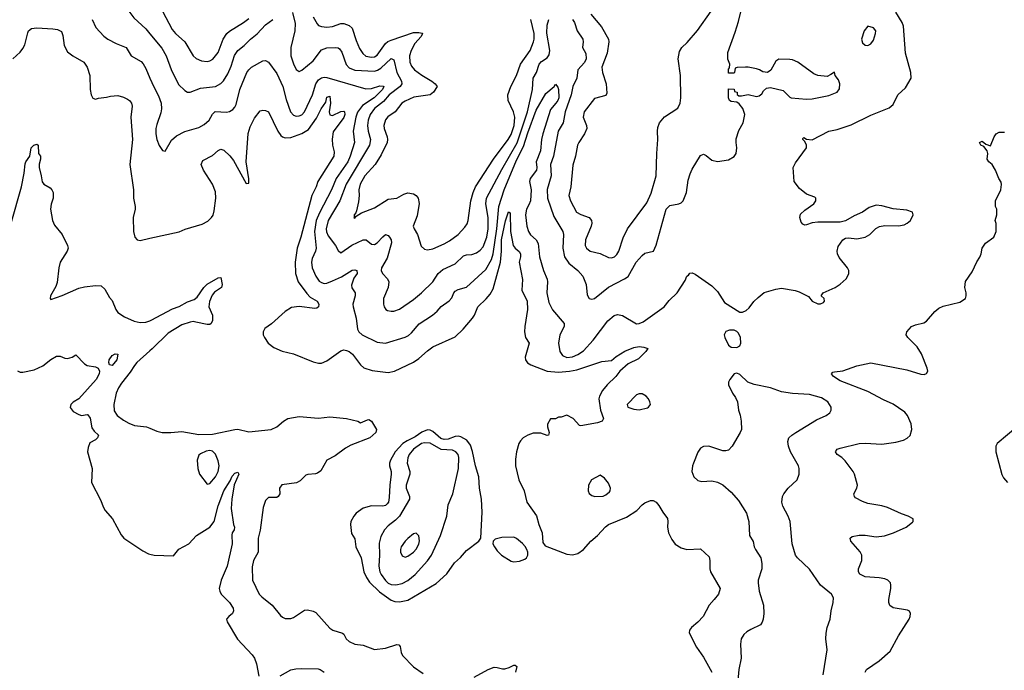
# Model space of a CAD drawing. Header units: inches. Extents: x 884549 to 1028252, y 526810 to 653624.
# Tile 907 of 1056: x 999066 to 1006128, y 611563 to 616230. Entities that reach past the tile are written whole.
import ezdxf

# ---------------------------------------------------------------- set-up
doc = ezdxf.new("R2010")
doc.units = ezdxf.units.IN
doc.header["$MEASUREMENT"] = 0
doc.layers.add('A9691', color=7, linetype='Continuous')
doc.layers.add('B0601', color=7, linetype='Continuous')

msp = doc.modelspace()

# ---------------------------------------------------------------- linework, layer by layer
at = {"layer": 'A9691', "color": 5}
for points, elevation in [([(1000000, 616728.7), (999985.8, 616714.2), (999910, 616659.7), (999877, 616623), (999813.7, 616510), (999800.3, 616470), (999804.6, 616410), (999822, 616342), (999835.6, 616310), (999884.2, 616244.2), (999970, 616164.6), (1000000, 616128.3)], 2260), ([(999586.2, 616230), (999613.1, 616173.1), (999670, 616111.7), (999699.5, 616090), (999758.5, 616058.5), (999829.3, 616029.3), (999865.3, 615970), (999936.5, 615930), (999952.2, 615912.2), (999970, 615879.3), (1000000, 615811)], 2240), ([(999017.4, 615950), (999070, 615997.4), (999090, 616023.7), (999102.2, 616050), (999123.6, 616136.4), (999130, 616150.4), (999150, 616167), (999188.4, 616171.6), (999304.7, 616164.7), (999338.5, 616158.5), (999365.2, 616145.2), (999375.6, 616115.6), (999385.5, 616045.5), (999410, 616000.3), (999448.2, 615970), (999525.3, 615925.3), (999550.2, 615890.2), (999570.3, 615830), (999570.6, 615730), (999579.1, 615690), (999590, 615666.8), (999610, 615658.8), (999632.3, 615667.7), (999690, 615673.4), (999717.6, 615682.4), (999770, 615685.3), (999810, 615674.9), (999840.7, 615660.7), (999854.9, 615650), (999867.8, 615630), (999872.2, 615610), (999863.2, 615530), (999876.3, 615370), (999856.9, 615190), (999882.8, 615010), (999883.6, 614950), (999894, 614890), (999894.3, 614870), (999879.6, 614810), (999882.4, 614710), (999892.4, 614670), (999910, 614650.4), (999930, 614646.7), (1000000, 614661.9)], 2220), ([(999004.6, 614770), (999078.5, 615030), (999099.2, 615130), (999104.4, 615195.6), (999109.6, 615210), (999138.7, 615250), (999149.6, 615310), (999167, 615330), (999190, 615338), (999198, 615330), (999201.6, 615270), (999214.9, 615250), (999215.8, 615230), (999205.8, 615194.2), (999205, 615170), (999221.2, 615110), (999226.9, 615066.9), (999240.5, 615050), (999284, 615024), (999297.1, 615010), (999306, 614990), (999306.4, 614950), (999292.8, 614907.2), (999288.1, 614871.9), (999300.7, 614790), (999315.9, 614755.9), (999370.6, 614690), (999410, 614611.3), (999413, 614590), (999406, 614570), (999356.5, 614490), (999347.2, 614450), (999334.9, 614345.1), (999324.9, 614315.1), (999286.8, 614250), (999284.7, 614230), (999290, 614222), (999370, 614250.5), (999490, 614304.9), (999530, 614314.3), (999610, 614323.1), (999650, 614321.3), (999675.8, 614295.8), (999710, 614237.3), (999730, 614215.5), (999754.9, 614150), (999770.4, 614130), (999817.7, 614097.7), (999886.9, 614066.9), (999930, 614057.8), (999970, 614059.8), (1000000, 614070.2)], 2180), ([(999050, 613711.7), (999070, 613702.7), (999090, 613700.8), (999170, 613717.7), (999233.1, 613746.9), (999290, 613792.9), (999330, 613816.3), (999356, 613816), (999390, 613801), (999410, 613800.7), (999442, 613810), (999470, 613826), (999530, 613760.3), (999549.4, 613749.4), (999610, 613739.6), (999630.3, 613730), (999639.1, 613710), (999635.5, 613690), (999614.3, 613650), (999490.4, 613509.6), (999450, 613486), (999434, 613470), (999428.5, 613448.5), (999450, 613418.8), (999490, 613397.3), (999510, 613390.7), (999550, 613397.3), (999554.6, 613394.6), (999571.6, 613371.6), (999582.8, 613302.7), (999599.5, 613279.5), (999630.6, 613250), (999624.7, 613230), (999610, 613215.3), (999570, 613194), (999558, 613162), (999552.7, 613130), (999587.2, 613010), (999581.3, 612910), (999646.6, 612786.6), (999666.7, 612730), (999678.7, 612710), (999732.8, 612650), (999795, 612535.1), (999812.1, 612512.1), (999950, 612419.6), (999990, 612397.7), (1000000, 612395.9)], 2160), ([(1000000, 613854.3), (999907, 613770), (999888.8, 613750), (999859.6, 613700.5), (999797.1, 613622.9), (999775.7, 613590), (999757.9, 613550), (999740.8, 613470), (999743.9, 613423.9), (999766, 613390), (999810, 613356.5), (999850, 613334.7), (999890, 613319.6), (999976, 613310), (1000000, 613299.6)], 2180)]:
    msp.add_lwpolyline(points, dxfattribs=dict(at, elevation=elevation))
at = {"layer": 'A9691', "color": 5, "elevation": 2160}
msp.add_lwpolyline([(999730, 613749.6), (999710, 613754), (999704.7, 613770), (999708.5, 613790), (999730, 613820.5), (999750, 613832.2), (999770, 613830.7), (999762, 613790)], close=True, dxfattribs=at)
at = {"layer": 'B0601', "color": 5}
for points, elevation in [([(1003032.2, 616230), (1003044.7, 616210), (1003065.1, 616150), (1003105, 616090), (1003108.6, 616070), (1003102.5, 616030), (1003126.4, 615986.4), (1003129.6, 615950), (1003118.1, 615921.9), (1003069.4, 615870), (1003062.3, 615810), (1003034.3, 615750), (1003022.5, 615690), (1002977.4, 615570), (1002965, 615490), (1002928.8, 615430), (1002895.9, 615250), (1002874, 615190), (1002878.2, 615110), (1002849, 615011), (1002851.9, 614950), (1002898.3, 614818.3), (1002961.6, 614710), (1002965.6, 614690), (1002962.2, 614590), (1002974.2, 614530), (1003004.2, 614484.2), (1003070.2, 614430), (1003104.7, 614390), (1003127.9, 614330), (1003136.1, 614256.1), (1003150, 614230.8), (1003170, 614226.4), (1003190, 614230.4), (1003289.2, 614310.8), (1003402.9, 614370), (1003430, 614388.8), (1003487.2, 614490), (1003530, 614539.3), (1003550, 614554.4), (1003611.6, 614570), (1003630, 614613), (1003703.8, 614870), (1003730, 614897.7), (1003793.2, 614910), (1003810, 614917), (1003824.2, 614930), (1003848.4, 614990), (1003861.4, 615078.6), (1003875, 615124.9), (1003890, 615157.3), (1003950, 615256.3), (1003970, 615264.9), (1003990, 615256.3), (1004030, 615221.6), (1004070, 615212), (1004150, 615224.7), (1004190, 615249), (1004205.3, 615270), (1004209.8, 615310), (1004203.9, 615350), (1004205.2, 615374.8), (1004224.6, 615435.4), (1004254, 615490), (1004266.6, 615550), (1004252.3, 615592.3), (1004226, 615626), (1004210, 615638), (1004170, 615644), (1004158, 615650), (1004149, 615670), (1004150, 615734), (1004190, 615732), (1004194, 615714), (1004211.1, 615711.1), (1004212.7, 615692.7), (1004223.6, 615683.6), (1004243.6, 615683.6), (1004290, 615694), (1004350, 615678.8), (1004370, 615684), (1004390, 615699.1), (1004401.4, 615718.6), (1004422.3, 615737.7), (1004450, 615742.7), (1004542.2, 615722.2), (1004590, 615673.7), (1004598.8, 615670), (1004710, 615660.3), (1004750, 615662), (1004870, 615686), (1004928.7, 615710), (1004946.6, 615733.4), (1004949.3, 615770), (1004938, 615798), (1004914, 615830), (1004910, 615854), (1004884.5, 615835.5), (1004856.7, 615823.3), (1004789.6, 615829.6), (1004761.3, 615841.3), (1004646.3, 615926.3), (1004610, 615941.1), (1004590, 615944.4), (1004510, 615946.6), (1004488.5, 615931.5), (1004452.3, 615867.7), (1004430, 615851.1), (1004395.6, 615855.6), (1004372.7, 615870), (1004350, 615876.9), (1004290, 615889.4), (1004270.7, 615889.3), (1004212.7, 615887.3), (1004198, 615882), (1004194, 615850), (1004190, 615846), (1004150, 615846), (1004149.3, 615849.3), (1004150, 615874), (1004156.4, 615883.6), (1004159, 615910), (1004145.6, 615945.6), (1004144.4, 615995.6), (1004198.8, 616141.2), (1004222.4, 616217.6), (1004277.1, 616442.9)], 2260), ([(1000000, 615811), (1000027.7, 615747.7), (1000062.9, 615682.9), (1000081.2, 615630), (1000082.8, 615590), (1000078.4, 615561.6), (1000050, 615479), (1000043.6, 615450), (1000042, 615410), (1000050.3, 615370), (1000066.6, 615326.6), (1000090, 615290.8), (1000110, 615286), (1000155.4, 615364.6), (1000190, 615396.1), (1000250, 615426.7), (1000350, 615456.9), (1000390, 615477.4), (1000425.4, 615510), (1000450, 615552.2), (1000469.2, 615570.8), (1000550, 615567.2), (1000570, 615571.4), (1000595.1, 615584.9), (1000610, 615602.4), (1000618.4, 615621.6), (1000645, 615730), (1000694.6, 615850), (1000710, 615871.2), (1000730, 615888.2), (1000810, 615934.9), (1000830, 615936.4), (1000850, 615925.5), (1000910, 615844.9), (1000954, 615750), (1000977.4, 615657.4), (1001008.7, 615568.7), (1001030, 615544.9), (1001050, 615537.8), (1001070, 615539.3), (1001090, 615547.6), (1001110, 615567.9), (1001167.1, 615690), (1001190.7, 615769.3), (1001210, 615799.2), (1001230, 615813), (1001250, 615817.8), (1001270, 615815), (1001550, 615734.2), (1001590, 615736.3), (1001650, 615754.2), (1001673.5, 615753.5), (1001676.9, 615750), (1001668.4, 615730), (1001630.9, 615690), (1001608.6, 615670), (1001525.2, 615614.8), (1001490, 615567.1), (1001477.9, 615530), (1001458.3, 615430), (1001468.5, 615348.5), (1001437.4, 615250), (1001418.7, 615210), (1001336.6, 615090), (1001303.3, 615010), (1001216, 614844), (1001193.1, 614790), (1001179.7, 614710), (1001193.2, 614590), (1001188.8, 614570), (1001163.9, 614516.1), (1001159.3, 614490), (1001165.1, 614450), (1001190, 614389.1), (1001215.2, 614355.2), (1001230, 614344.4), (1001250, 614338.6), (1001270, 614340.1), (1001310, 614355.6), (1001374.1, 614385.9), (1001450, 614432.6), (1001470, 614436.5), (1001484, 614430), (1001486, 614410), (1001463.5, 614376.5), (1001446.3, 614326.3), (1001447.6, 614307.6), (1001471.7, 614270), (1001472.8, 614250), (1001455.6, 614190), (1001457.1, 614170), (1001479.3, 614090), (1001489.2, 614010), (1001499.6, 613990), (1001521.7, 613970), (1001630, 613916.9), (1001690, 613910.2), (1001830, 613953.8), (1001854.7, 613965.3), (1001876.9, 613983.1), (1001931.8, 614048.2), (1002026.6, 614110), (1002060.6, 614139.4), (1002090, 614173.6), (1002146.2, 614213.8), (1002164.6, 614235.4), (1002179.3, 614270), (1002190, 614283.6), (1002210, 614295), (1002270, 614310.2), (1002410, 614438.8), (1002449.7, 614510.3), (1002463.2, 614550), (1002487.4, 614730), (1002502.8, 614890), (1002539.9, 615010), (1002630, 615221.6), (1002679.7, 615320.2), (1002710, 615417.7), (1002770, 615580.5), (1002840.6, 615699.4), (1002899.7, 615750), (1002910, 615766.4), (1002924.8, 615744.8), (1002930, 615728), (1002933.5, 615670), (1002926.4, 615650), (1002912.4, 615630), (1002874.3, 615585.7), (1002817.8, 615410), (1002808, 615370), (1002801.8, 615290), (1002770.6, 615210), (1002774.9, 615170), (1002771.8, 615150), (1002727.5, 615090), (1002723.6, 615070), (1002734.7, 615010), (1002729.6, 614930.4), (1002718.9, 614901.1), (1002700.2, 614870), (1002694.6, 614830), (1002703.8, 614750), (1002714.5, 614710), (1002730, 614685.8), (1002771.3, 614650), (1002785.1, 614625.1), (1002794, 614530), (1002824, 614430), (1002849, 614369), (1002851.8, 614350), (1002845.8, 614270), (1002861.1, 614201.1), (1002888.7, 614148.7), (1002970.3, 614050), (1002971.5, 614030), (1002939.6, 613970), (1002931.4, 613910), (1002939.5, 613850), (1002960.4, 613820.4), (1002990, 613806.4), (1003030, 613811.9), (1003070, 613827.7), (1003110, 613854.2), (1003178.8, 613930), (1003283.5, 614070), (1003330, 614107.6), (1003354.7, 614114.7), (1003390, 614108.5), (1003490, 614048.2), (1003510, 614050.2), (1003536.9, 614063.1), (1003688.6, 614171.4), (1003724.9, 614215.1), (1003781.2, 614270), (1003840.1, 614359.8), (1003850, 614390.8), (1003862, 614398), (1003872.7, 614412.7), (1003890, 614414), (1003910, 614404.7), (1004030, 614321), (1004070, 614281), (1004121.6, 614201.6), (1004230, 614131.3), (1004250, 614131.3), (1004276, 614144), (1004298, 614162), (1004332, 614208), (1004361.7, 614238.3), (1004406.3, 614273.7), (1004490, 614298), (1004530, 614303), (1004628.4, 614288.4), (1004656.7, 614276.7), (1004724.5, 614244.5), (1004751, 614210), (1004790, 614190.7), (1004810, 614190.8), (1004830, 614200.7), (1004839.3, 614210), (1004836, 614230), (1004815.3, 614250), (1004829, 614270), (1004914, 614310), (1004950, 614334), (1004992.7, 614370), (1005013.1, 614406.9), (1005012, 614430), (1005003.7, 614450), (1004943.8, 614523.8), (1004932, 614550), (1004929.5, 614570.5), (1004936.2, 614603.8), (1004969.6, 614650.3), (1004990, 614662), (1005010, 614665.5), (1005070, 614657.6), (1005130, 614668.9), (1005164.5, 614690), (1005206.9, 614733.1), (1005232.9, 614747.1), (1005270, 614754), (1005370, 614750.3), (1005410, 614758.7), (1005432.3, 614770), (1005454.5, 614790), (1005473.2, 614830), (1005468.7, 614850), (1005430, 614864.5), (1005330, 614873), (1005250, 614893.7), (1005210, 614898.3), (1005157.7, 614882.3), (1005110, 614849.3), (1005050, 614822), (1004990, 614787.3), (1004970, 614781.6), (1004950, 614777.6), (1004790, 614778.7), (1004750, 614773.6), (1004710, 614758), (1004697.2, 614757.2), (1004682.5, 614762.5), (1004670, 614778), (1004660.9, 614810), (1004665.1, 614834.9), (1004696.2, 614863.8), (1004762.7, 614910), (1004776.3, 614930), (1004775.6, 614950), (1004770, 614958), (1004710, 614978), (1004659.3, 615019.3), (1004621.2, 615070), (1004613.2, 615170), (1004630, 615202.8), (1004709.3, 615310), (1004709.2, 615330), (1004696.5, 615356.5), (1004682.7, 615370), (1004682.7, 615377.3), (1004690, 615384.7), (1004710, 615374), (1004750, 615368.2), (1004870, 615430.7), (1004930, 615442), (1005030, 615476), (1005170, 615545.3), (1005302.5, 615597.5), (1005330, 615621), (1005364.5, 615690), (1005418.2, 615741.8), (1005460.5, 615810), (1005456.8, 615850), (1005419.5, 615990), (1005403.9, 616183.9), (1005395.3, 616210), (1005350, 616283)], 2240), ([(1000090, 616292), (1000159.4, 616159.4), (1000184.6, 616130), (1000251.9, 616070), (1000310.9, 615970.9), (1000331.8, 615951.8), (1000370, 615933.8), (1000410, 615929.2), (1000430, 615933.8), (1000452.6, 615947.4), (1000490, 615995.6), (1000524.7, 616090), (1000551.6, 616130), (1000572.2, 616147.8), (1000672, 616210), (1000710, 616238.6)], 2280), ([(1001022.5, 616282.5), (1001041.6, 616201.6), (1001040.6, 616150), (1001011.4, 616030), (1001010.1, 615970.2), (1001030, 615912.7), (1001050, 615873), (1001070, 615859.3), (1001090, 615868.8), (1001170, 615934.5), (1001230, 616014.5), (1001270, 616028.7), (1001330.2, 616030.2), (1001350, 616027.8), (1001360.9, 616020.9), (1001377.1, 615997.1), (1001407.8, 615907.8), (1001430, 615884.8), (1001470, 615868.3), (1001610, 615861), (1001632.3, 615867.7), (1001657.4, 615882.6), (1001730, 615951.4), (1001750, 615941.3), (1001770.1, 615850.1), (1001805.4, 615790), (1001807.7, 615770), (1001794.7, 615750), (1001716.6, 615690), (1001676.5, 615643.5), (1001610, 615592.5), (1001579.6, 615550), (1001565.5, 615510), (1001561.4, 615470), (1001565.6, 615430), (1001581.6, 615370), (1001574.1, 615330), (1001407, 615050), (1001361.9, 614930), (1001279.1, 614790), (1001265, 614730), (1001267.2, 614707.2), (1001279.7, 614679.7), (1001331.3, 614610), (1001350, 614573.4), (1001370, 614558), (1001447.3, 614612.7), (1001530, 614651.8), (1001551.8, 614651.8), (1001590, 614619.5), (1001610, 614616.9), (1001631.1, 614628.9), (1001670, 614673.4), (1001690, 614688.7), (1001710, 614681.1), (1001719.6, 614670), (1001731.2, 614650), (1001733, 614630), (1001701.1, 614518.9), (1001660.2, 614450), (1001657.8, 614430), (1001668.8, 614410), (1001704.2, 614370), (1001712.8, 614350), (1001708.9, 614310), (1001676.5, 614230), (1001675.3, 614190), (1001681.3, 614170), (1001691.8, 614151.8), (1001704.4, 614144.4), (1001730, 614138.9), (1001750, 614140.3), (1001790, 614154.3), (1001890, 614223.5), (1001947.2, 614270), (1002030, 614349), (1002068.7, 614410), (1002101.2, 614438.8), (1002190, 614477.6), (1002250, 614536.9), (1002270, 614543.8), (1002310, 614546.3), (1002342.7, 614557.3), (1002370, 614576.5), (1002390, 614600.9), (1002415.6, 614670), (1002425.8, 614730), (1002427, 614810), (1002408.4, 614910), (1002413.1, 614950), (1002523.7, 615156.3), (1002633.3, 615346.7), (1002707.1, 615570), (1002743, 615730), (1002749.8, 615810), (1002771.7, 615850), (1002791.1, 615910), (1002808.3, 615930), (1002850, 615957.2), (1002863.2, 615976.8), (1002869.2, 616010), (1002846.2, 616133.8), (1002849.3, 616190), (1002860.2, 616230)], 2260), ([(1003161.8, 616270), (1003238.8, 616178.8), (1003290.3, 616090), (1003292.6, 616070), (1003279.7, 615990), (1003241.8, 615890), (1003246, 615850), (1003271.3, 615768.7), (1003278.4, 615701.6), (1003270, 615685.1), (1003190, 615665.1), (1003115.5, 615570), (1003107.7, 615530), (1003131.1, 615470), (1003132.8, 615450), (1003118, 615410), (1003075.6, 615350), (1003066.5, 615330), (1003052.5, 615250), (1003033.5, 615186.5), (1003020.2, 615030), (1003004.4, 614970), (1003015.6, 614930), (1003060.7, 614850), (1003090, 614831.8), (1003150, 614810.2), (1003166.5, 614790), (1003170.2, 614770), (1003165.2, 614750), (1003125.1, 614650), (1003122.9, 614610), (1003131.6, 614590), (1003158, 614570), (1003230, 614552), (1003290, 614523.9), (1003310, 614522.2), (1003332.4, 614530), (1003350, 614545.5), (1003364, 614570), (1003394.3, 614665.7), (1003425.7, 614730), (1003564.1, 614915.9), (1003594.7, 614985.3), (1003631.6, 615110), (1003635.1, 615270), (1003643.1, 615370), (1003641, 615430), (1003643.5, 615456.5), (1003654.3, 615490), (1003690, 615533.4), (1003785.7, 615594.3), (1003804.2, 615630), (1003808, 615670), (1003806.5, 615830), (1003788.7, 615950), (1003797.7, 616002.3), (1003814.5, 616030), (1003854, 616066), (1003927.2, 616152.8), (1004026, 616290)], 2280), ([(1000000, 616128.3), (1000085.2, 616025.2), (1000116.2, 615970), (1000153.6, 615873.6), (1000205.4, 615765.4), (1000250, 615721.1), (1000270, 615710.3), (1000290, 615710.3), (1000362.1, 615737.9), (1000469.9, 615750.1), (1000507.9, 615772.1), (1000528, 615792), (1000558.1, 615841.9), (1000582.7, 615897.3), (1000606, 615974), (1000629.8, 616010), (1000675.7, 616044.3), (1000722.2, 616090), (1000770, 616128.4), (1000830, 616192.1), (1000882, 616230)], 2260), ([(1001171.4, 616250), (1001199.1, 616199.1), (1001209.2, 616189.2), (1001230, 616180.2), (1001270, 616175.9), (1001310, 616180.2), (1001370, 616203.2), (1001390, 616203), (1001430, 616188.7), (1001450.6, 616170), (1001479.5, 616079.5), (1001503.8, 616023.8), (1001527.5, 615987.5), (1001549.1, 615969.1), (1001590, 615960.4), (1001610, 615963.4), (1001630, 615974.6), (1001690, 616057.9), (1001707.5, 616072.5), (1001730, 616082.7), (1001890, 616137.5), (1001930, 616139), (1001952.8, 616132.8), (1001955.3, 616130), (1001945.6, 616110), (1001901.2, 616058.8), (1001873.8, 616010), (1001862.7, 615970), (1001865, 615925), (1001877, 615897), (1001898.4, 615870), (1001950, 615831.6), (1002021.1, 615790), (1002046.7, 615770), (1002059.3, 615750), (1002034.9, 615710), (1002010.2, 615689.8), (1001893.6, 615673.6), (1001830, 615645.3), (1001808.1, 615630), (1001758.2, 615570), (1001707.8, 615532.2), (1001689.6, 615510.4), (1001678.5, 615470), (1001680.6, 615450), (1001701.7, 615390), (1001704.8, 615370), (1001701.6, 615350), (1001658.7, 615261.3), (1001616.3, 615190), (1001541.4, 615110), (1001507.2, 615050), (1001498.4, 615010), (1001501.3, 614970), (1001496.8, 614923.2), (1001481.1, 614858.9), (1001476.3, 614843.7), (1001465.5, 614830), (1001466, 614814), (1001462, 614810), (1001470, 614806), (1001480.1, 614819.9), (1001516.6, 614843.4), (1001610, 614879.7), (1001710, 614942.2), (1001770, 614948.9), (1001820.9, 614979.1), (1001850, 614988.9), (1001890, 614981.1), (1001909.2, 614969.2), (1001925.3, 614950), (1001932.3, 614912.3), (1001916, 614824), (1001888.9, 614750), (1001894.3, 614730), (1001918.5, 614690), (1001946.3, 614606.3), (1001970, 614583), (1001990, 614579.5), (1002030, 614586.7), (1002110, 614621.6), (1002150, 614644.2), (1002212.2, 614690), (1002258.6, 614741.4), (1002274.5, 614765.5), (1002282.4, 614790), (1002301.7, 614930), (1002318.7, 614990), (1002335.8, 615030), (1002464.9, 615230), (1002570, 615370.2), (1002590, 615406.4), (1002611.9, 615471.9), (1002618.1, 615530), (1002608.9, 615568.9), (1002569.8, 615650), (1002567.9, 615690), (1002588.4, 615750), (1002630, 615830.4), (1002657.3, 615910), (1002726.5, 616010), (1002752.5, 616070), (1002757.1, 616090), (1002755.6, 616130), (1002733.3, 616230)], 2280), ([(1000000, 614661.9), (1000210, 614707.6), (1000252.7, 614727.3), (1000375.7, 614764.3), (1000414.6, 614785.4), (1000442, 614810), (1000452.9, 614827.1), (1000461.1, 614859), (1000472.1, 614950), (1000470, 614996), (1000450, 615049.6), (1000383.5, 615150), (1000366.9, 615190), (1000381, 615219), (1000450, 615254.9), (1000490, 615292.2), (1000510, 615301.3), (1000530, 615294), (1000573.4, 615253.4), (1000600, 615220), (1000690, 615054), (1000710, 615058), (1000710.8, 615089.2), (1000690.4, 615210.4), (1000705.9, 615414.1), (1000718.8, 615461.2), (1000750, 615523.8), (1000790, 615574.9), (1000810, 615580.4), (1000830, 615578.7), (1000850, 615568), (1000917.1, 615430), (1000939.2, 615399.2), (1000950, 615390.2), (1000970, 615383.5), (1001010, 615384.3), (1001090, 615413.1), (1001137.2, 615442.8), (1001196.2, 615523.8), (1001229.4, 615590), (1001260.9, 615639.1), (1001270, 615674.4), (1001290, 615680.5), (1001296, 615630), (1001285.2, 615570), (1001290, 615547.2), (1001310, 615543.2), (1001369.9, 615570.1), (1001390, 615573.8), (1001396.4, 615570), (1001398, 615550), (1001390, 615527.6), (1001313.7, 615426.3), (1001307.4, 615372.6), (1001310.9, 615330.9), (1001322.8, 615282.8), (1001319.8, 615250), (1001205.4, 615070), (1001192.9, 615030), (1001162.4, 614970), (1001082.3, 614670), (1001056, 614590), (1001040.9, 614490), (1001045.1, 614410), (1001063.2, 614350), (1001125.1, 614265.1), (1001150, 614240.7), (1001199.5, 614210), (1001211.4, 614190), (1001210.3, 614170), (1001198.5, 614161.5), (1001182.2, 614157.8), (1001070, 614173.5), (1001014.6, 614165.4), (1000970, 614137.8), (1000871.2, 614048.8), (1000824.6, 614015.4), (1000812.2, 613990), (1000813.4, 613970), (1000821.4, 613950), (1000848.1, 613910), (1000890, 613877.6), (1000948, 613852), (1001030, 613832.9), (1001170, 613774.6), (1001210, 613765.3), (1001230, 613766.5), (1001270, 613782), (1001370, 613854.3), (1001390, 613860.8), (1001410, 613858), (1001430, 613849.1), (1001454, 613830), (1001510, 613753.4), (1001533.8, 613733.9), (1001594.1, 613714.1), (1001710, 613700.2), (1001754.5, 613710), (1001890, 613772.9), (1001930, 613799.7), (1001990, 613853.8), (1002030, 613883.2), (1002190, 613954.6), (1002248, 614010), (1002314.2, 614090), (1002328.7, 614110), (1002350.9, 614170), (1002412.8, 614227.2), (1002439.6, 614260.4), (1002461.7, 614298.3), (1002514.7, 614490), (1002522.4, 614570), (1002522.2, 614650), (1002550, 614786), (1002571.6, 614851.6), (1002583.6, 614843.6), (1002587.2, 614710), (1002605.5, 614610), (1002620.2, 614590), (1002648.1, 614568.1), (1002659.2, 614550), (1002658.9, 614530), (1002648.1, 614490), (1002672.7, 614367.3), (1002667.1, 614290), (1002706.4, 614210), (1002708.3, 614151.7), (1002689.3, 614030), (1002687.5, 613990), (1002694.3, 613950), (1002721.1, 613910), (1002691.8, 613810), (1002694.7, 613790), (1002708, 613768), (1002733.2, 613753.2), (1002850, 613708.4), (1002930, 613702.5), (1003010, 613708), (1003061, 613719), (1003242.2, 613777.8), (1003310, 613786.1), (1003345.2, 613814.8), (1003407.5, 613852.5), (1003470, 613877.8), (1003510, 613884.7), (1003542, 613882), (1003572.4, 613872.4), (1003557.6, 613850), (1003503.4, 613796.6), (1003430, 613760.6), (1003371.5, 613710), (1003342.2, 613670), (1003278.6, 613610), (1003247.3, 613570), (1003224.6, 613530), (1003219.6, 613510), (1003232.7, 613430), (1003252.8, 613370), (1003244, 613350), (1003210, 613339.2), (1003090, 613317.2), (1003080.1, 613320.2), (1003037, 613370), (1002990, 613393.2), (1002950, 613378), (1002930, 613378), (1002910, 613368), (1002872.7, 613367.3), (1002851.3, 613328.7), (1002851, 613310), (1002862.8, 613270), (1002858, 613250), (1002850, 613247.6), (1002803.5, 613263.5), (1002750, 613263.9), (1002710, 613250.9), (1002677, 613230), (1002656.9, 613210), (1002645.8, 613190), (1002630.2, 613130), (1002623.4, 613076.6), (1002622.2, 613030), (1002645.2, 612930), (1002683.6, 612850), (1002704, 612770), (1002772.4, 612672.4), (1002789.2, 612610), (1002813.2, 612550), (1002818.8, 612478.8), (1002835.3, 612455.3), (1002990, 612396.9), (1003030, 612391.4), (1003070, 612400.3), (1003110, 612428.8), (1003163.5, 612490), (1003210, 612529.1), (1003268.1, 612591.9), (1003290, 612608.1), (1003417.2, 612662.8), (1003492, 612710), (1003530, 612750.7), (1003550, 612764.9), (1003590, 612782), (1003610, 612782), (1003630.8, 612770), (1003650, 612746), (1003678, 612698), (1003712.3, 612652.3), (1003715.5, 612630), (1003712.4, 612590), (1003719.3, 612550), (1003742.3, 612502.3), (1003768.3, 612468.3), (1003810, 612441), (1003850, 612430.7), (1003950, 612434.8), (1004010, 612378), (1004015.5, 612350), (1004014.9, 612290), (1004021.3, 612270), (1004090.4, 612150), (1004077.3, 612110), (1004048, 612070), (1004010.3, 612029.7), (1003968.7, 611950), (1003930, 611907.6), (1003884.9, 611870), (1003870.5, 611850), (1003868.1, 611831.9), (1003919.5, 611730), (1003970, 611657.1), (1004030, 611550.6)], 2220), ([(1005129.4, 611550), (1005139.3, 611570), (1005229.8, 611630.2), (1005310, 611701.6), (1005368.2, 611810), (1005445.6, 611930), (1005453.6, 611950), (1005454.5, 611970), (1005447.2, 611987.2), (1005434.7, 611994.7), (1005331.4, 612011.4), (1005307.2, 612027.2), (1005299.7, 612050), (1005299.1, 612070), (1005313.7, 612150), (1005314, 612174), (1005311, 612191), (1005292.7, 612210), (1005270, 612218.7), (1005230, 612225.4), (1005130, 612234), (1005092.5, 612252.5), (1005082.4, 612270), (1005081.3, 612290), (1005106.9, 612350), (1005106.9, 612390), (1005093.5, 612413.5), (1005027, 612490), (1005022.7, 612510), (1005037, 612523), (1005086.5, 612533.5), (1005130, 612533.4), (1005210, 612519.5), (1005267.9, 612527.9), (1005334, 612550), (1005424, 612590), (1005470, 612624.7), (1005474, 612630), (1005474, 612650), (1005438, 612670), (1005390, 612686), (1005291.2, 612731.2), (1005250, 612742.9), (1005150, 612760.7), (1005110, 612773.6), (1005061.3, 612801.3), (1005052.7, 612810), (1005049.4, 612830), (1005069.6, 612870), (1005074, 612890), (1005053.3, 612970), (1005043.6, 612990), (1004986.6, 613066.6), (1004962.7, 613090), (1004929.3, 613110), (1004917.2, 613130), (1004929, 613150), (1004950, 613157.6), (1005088, 613190), (1005130, 613192), (1005250, 613185.3), (1005350, 613199.5), (1005405.3, 613214.7), (1005431.2, 613228.8), (1005452.4, 613247.6), (1005464.7, 613290), (1005459.7, 613330), (1005432.6, 613390), (1005413.6, 613413.6), (1005370, 613446.9), (1005330, 613472.2), (1005262.3, 613502.3), (1005150, 613562.8), (1004950, 613639.3), (1004904, 613670), (1004889.6, 613690.4), (1004898.9, 613701.1), (1004910, 613704.9), (1004970, 613712.3), (1005070, 613747.2), (1005170, 613768.7), (1005430, 613718.3), (1005530, 613686.4), (1005554.2, 613685.8), (1005570, 613691.3), (1005579.3, 613710), (1005574.5, 613730), (1005534.2, 613834.2), (1005502.7, 613882.7), (1005437.2, 613950), (1005425.2, 613970), (1005429, 613990), (1005462, 614030), (1005490, 614042), (1005550, 614056.3), (1005570, 614067.7), (1005630, 614136.3), (1005658.3, 614161.7), (1005690, 614175.5), (1005810, 614204), (1005848.7, 614230), (1005855.3, 614250), (1005855.3, 614270), (1005845.2, 614310), (1005850, 614352), (1005897.5, 614422.5), (1005930, 614492), (1005952.9, 614527.1), (1005962, 614550), (1005969.1, 614590.9), (1005993.6, 614626.4), (1006053.2, 614670), (1006069.5, 614710), (1006069, 614769), (1006062, 614790), (1006073.2, 614830), (1006073.2, 614870), (1006065.2, 614890), (1006065.1, 614930), (1006102.4, 615010), (1006107.2, 615047.2), (1006104.5, 615064.5), (1006089.4, 615090), (1006065.2, 615150), (1006041.2, 615190), (1006017.2, 615210), (1006004, 615230), (1006009.5, 615270), (1006006, 615290), (1005980.4, 615320.4), (1005959, 615330), (1005949.2, 615350), (1005970, 615358), (1005996, 615336), (1006030, 615324.7), (1006055.3, 615390), (1006070, 615412), (1006090, 615422), (1006130, 615422)], 2220), ([(1000000, 614070.2), (1000010, 614073.6), (1000162.9, 614157.1), (1000210, 614171.5), (1000270, 614205), (1000318, 614222), (1000339.9, 614240.1), (1000386.5, 614310), (1000410, 614332), (1000490, 614378.4), (1000510, 614381), (1000518, 614330), (1000513.7, 614310), (1000464, 614276), (1000446.6, 614253.4), (1000428.3, 614208.3), (1000423.9, 614170), (1000449, 614110), (1000448.9, 614071.1), (1000439.3, 614050), (1000430, 614044), (1000410, 614042.4), (1000330, 614061), (1000310, 614064), (1000290, 614060.6), (1000230, 614042.2), (1000130, 613981.6), (1000017.3, 613870), (1000000, 613854.3)], 2180), ([(1004829.7, 611530), (1004857.8, 611710), (1004848.3, 611790), (1004849.7, 611830), (1004856.9, 611870), (1004878.7, 611930), (1004886.3, 611990), (1004901.6, 612050), (1004903.7, 612083.7), (1004889.3, 612110), (1004810, 612174), (1004730, 612289.4), (1004644.2, 612370), (1004629.7, 612390), (1004605.7, 612470), (1004592.8, 612630), (1004577.6, 612670), (1004539.4, 612739.4), (1004531.5, 612770), (1004537.6, 612810), (1004547.3, 612830), (1004577, 612870), (1004642.9, 612930), (1004656.2, 612970), (1004656.9, 613010), (1004651.3, 613030), (1004595.4, 613130), (1004579.7, 613170), (1004575.8, 613204.2), (1004583.6, 613230), (1004602.9, 613250), (1004631.8, 613270), (1004781.4, 613358.6), (1004849.7, 613390.3), (1004876, 613410), (1004886.6, 613430), (1004886.6, 613450), (1004862, 613490), (1004817.8, 613517.8), (1004730, 613541.1), (1004610, 613548.4), (1004530, 613559.7), (1004450, 613588.2), (1004333.3, 613613.3), (1004288.7, 613630), (1004230, 613684), (1004210, 613695.3), (1004190, 613688.7), (1004158.8, 613650), (1004150.7, 613630), (1004150.7, 613610), (1004178, 613550), (1004199.9, 613519.9), (1004214.4, 613490), (1004220.7, 613430), (1004234.4, 613394.4), (1004241.3, 613350), (1004243, 613290), (1004234.4, 613270), (1004176.3, 613170), (1004150, 613142.7), (1004130, 613137), (1004110, 613138.4), (1004008.2, 613171.8), (1003970, 613169.4), (1003950, 613156), (1003930, 613129), (1003898, 613050), (1003890.7, 613030), (1003887.3, 612990), (1003902, 612950), (1003930, 612924.9), (1003958, 612918), (1004030, 612921.3), (1004070, 612912.4), (1004110, 612892.4), (1004170, 612840.4), (1004220.5, 612780.5), (1004279.5, 612690), (1004295.8, 612630), (1004299.3, 612530), (1004326, 612486), (1004333.7, 612450), (1004343.7, 612430), (1004381.3, 612370), (1004388.4, 612330), (1004388.4, 612290), (1004363.8, 612210), (1004361.6, 612190), (1004370.4, 612130), (1004402, 612030), (1004404.2, 611970), (1004398.9, 611930), (1004392.5, 611907.5), (1004380.5, 611890), (1004310, 611856.9), (1004281.8, 611838.2), (1004260.6, 611819.4), (1004241.6, 611790), (1004236.4, 611750), (1004241.7, 611650), (1004224.7, 611570), (1004217.8, 611490)], 2240), ([(1000000, 613299.6), (1000050, 613278), (1000089.3, 613269.3), (1000150.8, 613269.2), (1000230, 613276.9), (1000350, 613255.4), (1000450, 613255.8), (1000608.5, 613291.5), (1000630, 613292.2), (1000710, 613273.8), (1000870, 613291), (1000911.1, 613308.9), (1000958.3, 613350), (1000990, 613369.2), (1001070, 613384.2), (1001210, 613371.1), (1001290, 613381.1), (1001410, 613370.4), (1001490.5, 613350.5), (1001510, 613338), (1001560.1, 613359.9), (1001570, 613361.3), (1001590.3, 613350), (1001626.4, 613290), (1001620.8, 613270), (1001577.8, 613230), (1001442.1, 613177.9), (1001403.3, 613156.7), (1001330, 613102.6), (1001270, 613070.7), (1001224.9, 612995.1), (1001202.3, 612977.7), (1001188.4, 612971.6), (1001132.7, 612967.3), (1001118, 612962), (1001077.5, 612922.5), (1001051.7, 612908.3), (1000945.9, 612894.1), (1000928.6, 612870), (1000932.6, 612830), (1000920.9, 612810), (1000910, 612803.1), (1000850, 612802.3), (1000830, 612781.5), (1000812.1, 612730), (1000792.1, 612567.9), (1000776.5, 612510), (1000775.9, 612410), (1000744, 612350), (1000734.5, 612305.5), (1000735.3, 612210), (1000784.6, 612110), (1000803.1, 612090), (1000877.4, 612030), (1000936.9, 611956.9), (1000950, 611944.9), (1000970, 611936), (1001010, 611935.6), (1001030, 611940.9), (1001110, 611994), (1001130, 611996.4), (1001170, 611988.5), (1001190, 611978.7), (1001290, 611865.5), (1001311.8, 611851.8), (1001381, 611830), (1001390, 611822.8), (1001408.4, 611790), (1001430, 611770.4), (1001470, 611751.4), (1001530, 611743.2), (1001610, 611713.2), (1001690, 611721.6), (1001770, 611748.5), (1001786, 611746), (1001794.7, 611734.7), (1001802.6, 611690), (1001812.9, 611670), (1001890, 611589), (1001960.3, 611540.3)], 2180), ([(1006225.4, 613314.6), (1006076.5, 613190), (1006068.2, 613170), (1006066.2, 613130), (1006110, 612968.5), (1006123.3, 612943.3), (1006150, 612910.2)], 2220), ([(1000000, 612395.9), (1000030, 612390.2), (1000170, 612384.9), (1000207.6, 612432.4), (1000279.1, 612470), (1000335.3, 612530), (1000430, 612590.9), (1000460.2, 612630), (1000490, 612743), (1000530, 612851.4), (1000576.6, 612923.4), (1000590, 612956.5), (1000610, 612976.9), (1000630, 612984.9), (1000638.7, 612970), (1000605.5, 612894.5), (1000587.4, 612790), (1000584, 612724), (1000598.8, 612610), (1000606, 612590), (1000604.7, 612570), (1000591.3, 612550), (1000587.5, 612532.5), (1000590.4, 612470.4), (1000554.7, 612310), (1000511.8, 612210), (1000498, 612150), (1000500.9, 612130), (1000510.4, 612110), (1000570.3, 612050), (1000597.6, 612010), (1000600.4, 611990), (1000593, 611970), (1000566.8, 611950), (1000550.7, 611930), (1000553.4, 611910), (1000627.7, 611787.7), (1000733.9, 611673.9), (1000750.1, 611650.1), (1000765.8, 611610), (1000780.7, 611520.7)], 2160), ([(1000935.4, 611524.6), (1001010, 611566.7), (1001045.7, 611574.3), (1001090, 611577.3), (1001206, 611574), (1001221, 611570), (1001250.8, 611550)], 2160), ([(1002325.5, 611514.5), (1002427.3, 611570), (1002470, 611584.9), (1002490, 611584.6), (1002530, 611572.7), (1002546, 611574), (1002577.1, 611582.9), (1002610, 611600.7), (1002619.1, 611599.1), (1002630.7, 611590), (1002621.6, 611550)], 2180)]:
    msp.add_lwpolyline(points, dxfattribs=dict(at, elevation=elevation))
for points, elevation in [([(1005150, 616183.7), (1005123.8, 616150), (1005104.4, 616090), (1005110, 616062.8), (1005130, 616047.7), (1005150, 616045.5), (1005170, 616056.3), (1005190, 616082.8), (1005204.7, 616130), (1005206, 616150), (1005190, 616172.4)], 2260), ([(1004158, 614002), (1004130, 613994), (1004119.1, 613970), (1004123, 613950), (1004150, 613896), (1004170, 613880.7), (1004210, 613878.8), (1004230, 613891), (1004239.5, 613910), (1004235.6, 613950), (1004221.6, 613981.6), (1004210, 613993.2), (1004190, 614002)], 2240), ([(1003510, 613547.3), (1003490, 613538.4), (1003424, 613470), (1003427.3, 613450), (1003470, 613435.5), (1003510, 613432.7), (1003570, 613446.4), (1003577.2, 613450), (1003589.4, 613470), (1003584.5, 613490), (1003575.6, 613510), (1003559.5, 613530), (1003530, 613547)], 2240), ([(1001990, 613287), (1001950, 613271), (1001902.7, 613237.3), (1001845, 613210), (1001815.3, 613190), (1001758.6, 613130), (1001725.6, 613070), (1001719.3, 613050), (1001718.8, 613030), (1001730.3, 612990), (1001730.3, 612970), (1001720.2, 612890), (1001717.3, 612802.7), (1001711, 612770), (1001703, 612757), (1001690, 612745.3), (1001670, 612740.2), (1001590, 612743.9), (1001530, 612727.3), (1001479, 612690), (1001462.3, 612670), (1001442.3, 612630), (1001438.9, 612610), (1001445.1, 612545.1), (1001470, 612506), (1001477.8, 612450), (1001515.6, 612370), (1001535, 612270), (1001553.1, 612230), (1001575.9, 612195.9), (1001646.2, 612126.2), (1001730, 612066), (1001756.4, 612056.4), (1001790, 612053.9), (1001850, 612067.5), (1002053.5, 612186.5), (1002130, 612256.4), (1002185.6, 612334.4), (1002227, 612373), (1002270, 612422.4), (1002359, 612490), (1002374, 612510), (1002382.5, 612697.5), (1002377.7, 612790), (1002363.9, 612870), (1002358.5, 612950), (1002335.8, 613030), (1002313.8, 613133.8), (1002298.7, 613178.7), (1002274.2, 613214.2), (1002230, 613236.7), (1002210, 613242.9), (1002190, 613240.7), (1002139.2, 613220.8), (1002110, 613218), (1002086.9, 613226.9), (1002030, 613276.7), (1002010, 613285.6)], 2220), ([(1001970, 613195.9), (1001947.2, 613190), (1001890.9, 613150), (1001858.5, 613110), (1001850, 613086.6), (1001846.4, 613050), (1001863.9, 612990), (1001864.7, 612970), (1001837.3, 612890), (1001838.5, 612870), (1001862.2, 612810), (1001862.6, 612790), (1001790.5, 612669.5), (1001760.5, 612639.5), (1001710, 612600.3), (1001682.6, 612570), (1001657.1, 612522.9), (1001644.7, 612475.3), (1001647.9, 612390), (1001642.9, 612310), (1001649.6, 612270), (1001658.8, 612250), (1001690, 612206.5), (1001710, 612188.5), (1001730, 612178.2), (1001763.6, 612176.4), (1001810, 612186.8), (1001850, 612207.9), (1001902.2, 612250), (1001990.8, 612349.2), (1002019.5, 612390), (1002083.2, 612530), (1002130.7, 612669.3), (1002140.3, 612750), (1002173.8, 612830), (1002213, 613010), (1002215.8, 613090), (1002210.8, 613110.8), (1002195.5, 613130), (1002170, 613141.7), (1002090, 613148.1), (1002010, 613193.1)], 2240), ([(1000430, 613140.9), (1000404.1, 613135.9), (1000363.1, 613116.9), (1000350, 613105.2), (1000339.5, 613070), (1000345, 613010), (1000355.6, 612970), (1000410, 612899.1), (1000430, 612902), (1000470.8, 612950), (1000490.6, 612990), (1000496.3, 613030), (1000490, 613066.6), (1000470, 613112.7), (1000450, 613136)], 2180), ([(1003230, 612962), (1003166.8, 612930), (1003145.5, 612890), (1003142.8, 612850), (1003150.7, 612830.7), (1003170, 612816), (1003190.6, 612810.6), (1003250, 612813.4), (1003270, 612822), (1003297.1, 612842.9), (1003302, 612850), (1003303.6, 612870), (1003290, 612905.2), (1003260.1, 612940.2)], 2240), ([(1001910, 612547.3), (1001890, 612541.3), (1001850, 612508.2), (1001830, 612489.6), (1001802, 612450), (1001796.9, 612430), (1001798, 612410), (1001810, 612384), (1001830, 612374.4), (1001850, 612381.1), (1001890, 612410.3), (1001910, 612431.8), (1001930, 612468.4), (1001933, 612493), (1001930, 612528.7)], 2260), ([(1002610, 612518.7), (1002523.7, 612516.3), (1002476.3, 612503.7), (1002461, 612490), (1002460.7, 612470), (1002470.6, 612450), (1002490, 612420.7), (1002520.7, 612390), (1002590, 612346), (1002610, 612341.6), (1002650, 612346), (1002690, 612360.5), (1002700.9, 612370), (1002709.6, 612390), (1002709.7, 612410), (1002704.7, 612430), (1002692, 612452), (1002673.5, 612473.5), (1002630, 612509.6)], 2220)]:
    msp.add_lwpolyline(points, close=True, dxfattribs=dict(at, elevation=elevation))

doc.saveas('drawing.dxf')
